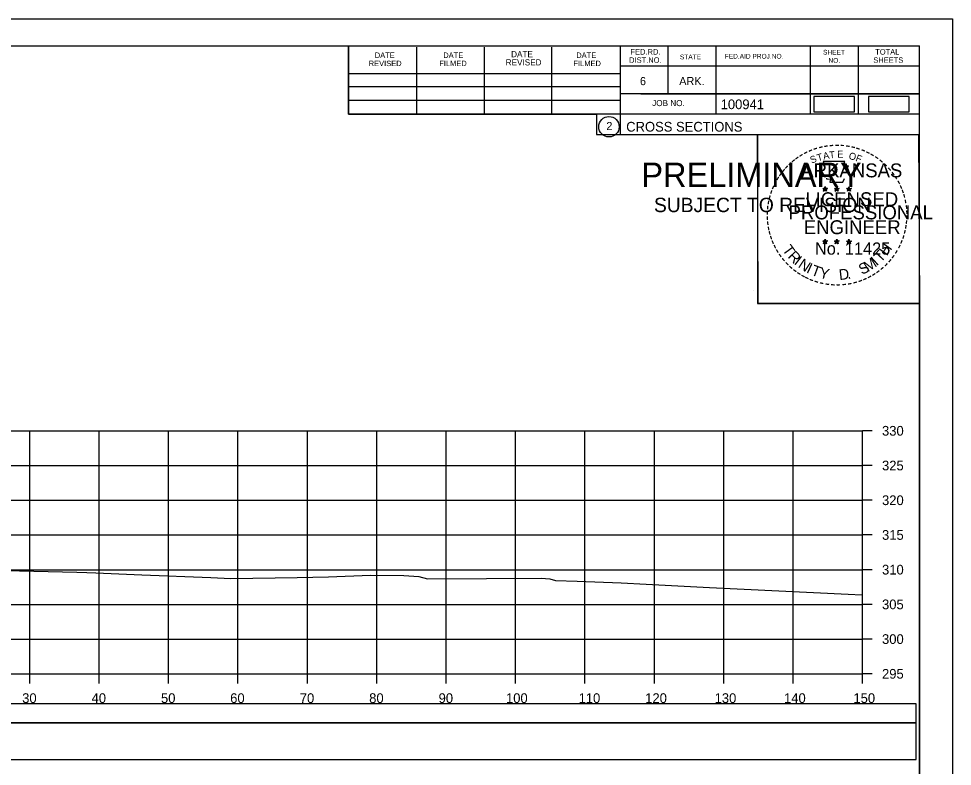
# Model space of a CAD drawing. Extents: x 1370538 to 1372872, y 376220 to 381127.
# Drawn here: x 1371737 to 1371871.6, y 379373.6 to 379481.3 of the extents above; entities that cross this region are included whole.
import ezdxf

# ---------------------------------------------------------------- set-up
doc = ezdxf.new("R2010")
doc.units = 0
for name, color, linetype in [('Default', 7, 'Continuous'), ('R_Border Notes', 7, 'Continuous'), ('R_Border PE', 7, 'Continuous'), ('R_Border Prem', 7, 'Continuous'), ('R_Dimension', 7, 'Continuous'), ('R_Grid', 7, 'Continuous'), ('R_No Plot', 7, 'Continuous'), ('R_Water', 7, 'Continuous'), ('T_Detection Zones', 7, 'Continuous'), ('T_Indications', 7, 'Continuous'), ('T_Notes', 7, 'Continuous')]:
    doc.layers.add(name, color=color, linetype=linetype)

msp = doc.modelspace()

# ---------------------------------------------------------------- linework, layer by layer
at = {"layer": 'Default'}
for points in [[(1371851.62, 379467.9), (1371857.45, 379467.9), (1371857.45, 379470.09), (1371851.62, 379470.09)], [(1371859.49, 379467.9), (1371865.32, 379467.9), (1371865.32, 379470.09), (1371859.49, 379470.09)]]:
    msp.add_lwpolyline(points, close=True, dxfattribs=at)
at = {"layer": 'R_Border Notes'}
for p, q in [((1371550.63, 379477.41), (1371866.81, 379477.41)), ((1371784.55, 379467.53), (1371784.55, 379477.41)), ((1371794.41, 379467.53), (1371794.41, 379477.21)), ((1371804.17, 379467.53), (1371804.17, 379477.21)), ((1371813.85, 379467.53), (1371813.85, 379477.21)), ((1371823.71, 379477.41), (1371823.71, 379464.61)), ((1371830.55, 379477.41), (1371830.55, 379470.47)), ((1371837.49, 379477.41), (1371837.49, 379467.53)), ((1371851.07, 379477.41), (1371851.07, 379467.53)), ((1371858.01, 379477.41), (1371858.01, 379467.53)), ((1371866.81, 379271.95), (1371866.81, 379477.41)), ((1371866.81, 379474.47), (1371823.71, 379474.47)), ((1371866.81, 379474.49), (1371866.81, 379474.49)), ((1371784.55, 379473.39), (1371823.71, 379473.39)), ((1371784.55, 379471.53), (1371823.71, 379471.53)), ((1371866.81, 379470.47), (1371823.71, 379470.47)), ((1371826.67, 379470.47), (1371866.81, 379470.47)), ((1371784.55, 379467.53), (1371784.55, 379469.59)), ((1371784.55, 379469.59), (1371823.71, 379469.59)), ((1371866.81, 379467.53), (1371784.55, 379467.53)), ((1371823.71, 379464.61), (1371866.81, 379464.61))]:
    msp.add_line(p, q, dxfattribs=at)
msp.add_circle((1371822.09, 379465.74), 1.47, dxfattribs=at)
at = {"layer": 'R_Border Prem'}
for p, q in [((1371858.63, 379386.95), (1371858.63, 379421.95)), ((1371860.03, 379421.95), (1371858.63, 379421.95)), ((1371860.03, 379416.95), (1371858.63, 379416.95)), ((1371860.03, 379411.95), (1371858.63, 379411.95)), ((1371860.03, 379406.95), (1371858.63, 379406.95)), ((1371860.03, 379401.95), (1371858.63, 379401.95)), ((1371860.03, 379396.95), (1371858.63, 379396.95)), ((1371860.03, 379391.95), (1371858.63, 379391.95)), ((1371558.63, 379386.95), (1371858.63, 379386.95)), ((1371738.63, 379385.55), (1371738.63, 379386.95)), ((1371748.63, 379385.55), (1371748.63, 379386.95)), ((1371758.63, 379385.55), (1371758.63, 379386.95)), ((1371768.63, 379385.55), (1371768.63, 379386.95)), ((1371778.63, 379385.55), (1371778.63, 379386.95)), ((1371788.63, 379385.55), (1371788.63, 379386.95)), ((1371798.63, 379385.55), (1371798.63, 379386.95)), ((1371808.63, 379385.55), (1371808.63, 379386.95)), ((1371818.63, 379385.55), (1371818.63, 379386.95)), ((1371828.63, 379385.55), (1371828.63, 379386.95)), ((1371838.63, 379385.55), (1371838.63, 379386.95)), ((1371848.63, 379385.55), (1371848.63, 379386.95)), ((1371858.63, 379385.55), (1371858.63, 379386.95)), ((1371860.03, 379386.95), (1371858.63, 379386.95))]:
    msp.add_line(p, q, dxfattribs=at)
at = {"layer": 'R_Dimension'}
msp.add_lwpolyline([(1371732.99, 379401.89), (1371745.42, 379401.61), (1371746.84, 379401.55), (1371748.17, 379401.5), (1371754.78, 379401.22), (1371764.73, 379400.83), (1371767.58, 379400.69), (1371777.17, 379400.83), (1371781.7, 379400.9), (1371787.73, 379401.16), (1371792.52, 379401.09), (1371794.7, 379400.96), (1371795.96, 379400.64), (1371804.43, 379400.7), (1371812.31, 379400.71), (1371813.56, 379400.61), (1371814.38, 379400.4), (1371817.5, 379400.31), (1371823.84, 379400.07), (1371827.46, 379399.84), (1371836.55, 379399.39), (1371856.57, 379398.41), (1371858.52, 379398.31), (1371858.63, 379398.3)], dxfattribs=at)
at = {"layer": 'R_Grid'}
for p, q in [((1371558.63, 379421.95), (1371858.63, 379421.95)), ((1371558.63, 379421.95), (1371858.63, 379421.95)), ((1371738.63, 379386.95), (1371738.63, 379421.95)), ((1371738.63, 379386.95), (1371738.63, 379421.95)), ((1371748.63, 379386.95), (1371748.63, 379421.95)), ((1371748.63, 379386.95), (1371748.63, 379421.95)), ((1371758.63, 379386.95), (1371758.63, 379421.95)), ((1371758.63, 379386.95), (1371758.63, 379421.95)), ((1371768.63, 379386.95), (1371768.63, 379421.95)), ((1371768.63, 379386.95), (1371768.63, 379421.95)), ((1371778.63, 379386.95), (1371778.63, 379421.95)), ((1371778.63, 379386.95), (1371778.63, 379421.95)), ((1371788.63, 379386.95), (1371788.63, 379421.95)), ((1371788.63, 379386.95), (1371788.63, 379421.95)), ((1371798.63, 379386.95), (1371798.63, 379421.95)), ((1371798.63, 379386.95), (1371798.63, 379421.95)), ((1371808.63, 379386.95), (1371808.63, 379421.95)), ((1371808.63, 379386.95), (1371808.63, 379421.95)), ((1371818.63, 379386.95), (1371818.63, 379421.95)), ((1371818.63, 379386.95), (1371818.63, 379421.95)), ((1371828.63, 379386.95), (1371828.63, 379421.95)), ((1371828.63, 379386.95), (1371828.63, 379421.95)), ((1371838.63, 379386.95), (1371838.63, 379421.95)), ((1371838.63, 379386.95), (1371838.63, 379421.95)), ((1371848.63, 379386.95), (1371848.63, 379421.95)), ((1371848.63, 379386.95), (1371848.63, 379421.95)), ((1371858.63, 379386.95), (1371858.63, 379421.95)), ((1371858.63, 379386.95), (1371858.63, 379421.95)), ((1371558.63, 379416.95), (1371858.63, 379416.95)), ((1371558.63, 379416.95), (1371858.63, 379416.95)), ((1371558.63, 379411.95), (1371858.63, 379411.95)), ((1371558.63, 379411.95), (1371858.63, 379411.95)), ((1371558.63, 379406.95), (1371858.63, 379406.95)), ((1371558.63, 379406.95), (1371858.63, 379406.95)), ((1371558.63, 379401.95), (1371858.63, 379401.95)), ((1371558.63, 379401.95), (1371858.63, 379401.95)), ((1371558.63, 379396.95), (1371858.63, 379396.95)), ((1371558.63, 379396.95), (1371858.63, 379396.95)), ((1371558.63, 379391.95), (1371858.63, 379391.95)), ((1371558.63, 379391.95), (1371858.63, 379391.95)), ((1371558.63, 379386.95), (1371858.63, 379386.95)), ((1371558.63, 379386.95), (1371858.63, 379386.95))]:
    msp.add_line(p, q, dxfattribs=at)
at = {"layer": 'R_No Plot'}
for p, q in [((1371538.23, 379481.3), (1371871.56, 379481.3)), ((1371842.84, 379442.15), (1371842.84, 379442.15))]:
    msp.add_line(p, q, dxfattribs=at)
for points in [[(1371538.22, 379481.3), (1371871.56, 379481.3), (1371871.56, 379267.96), (1371538.22, 379267.96)], [(1371784.55, 379477.41), (1371784.55, 379467.53), (1371820.28, 379467.53), (1371820.28, 379464.61), (1371843.48, 379464.61), (1371843.48, 379440.27), (1371866.81, 379440.27), (1371866.81, 379271.95), (1371550.63, 379271.95), (1371550.63, 379477.41)], [(1371843.48, 379464.61), (1371866.69, 379464.61), (1371866.81, 379440.27), (1371843.6, 379440.27)]]:
    msp.add_lwpolyline(points, close=True, dxfattribs=at)
at = {"layer": 'R_Water'}
msp.add_lwpolyline([(1371551.2, 379374.59), (1371866.33, 379374.59), (1371866.33, 379379.91), (1371551.2, 379379.91)], close=True, dxfattribs=at)
at = {"layer": 'T_Detection Zones'}
msp.add_lwpolyline([(1371551.2, 379379.91), (1371866.33, 379379.91), (1371866.33, 379382.62), (1371551.2, 379382.62)], close=True, dxfattribs=at)
at = {"layer": 'T_Indications'}
for p, q in [((1371852.89, 379456.86), (1371853.24, 379456.75)), ((1371852.89, 379456.86), (1371853.14, 379456.82)), ((1371852.89, 379456.86), (1371853.13, 379456.74)), ((1371853.02, 379456.45), (1371853.24, 379456.75)), ((1371853.02, 379456.45), (1371853.15, 379456.7)), ((1371853.02, 379456.45), (1371853.24, 379456.67)), ((1371853.24, 379457.12), (1371853.2, 379456.86)), ((1371853.24, 379456.75), (1371853.24, 379457.12)), ((1371853.24, 379457.12), (1371853.29, 379456.87)), ((1371853.59, 379456.86), (1371853.24, 379456.75)), ((1371853.45, 379456.45), (1371853.24, 379456.75)), ((1371853.45, 379456.45), (1371853.24, 379456.67)), ((1371853.59, 379456.86), (1371853.3, 379456.81)), ((1371853.45, 379456.45), (1371853.32, 379456.75)), ((1371853.59, 379456.86), (1371853.38, 379456.76)), ((1371854.56, 379456.86), (1371854.91, 379456.75)), ((1371854.56, 379456.86), (1371854.81, 379456.82)), ((1371854.56, 379456.86), (1371854.8, 379456.74)), ((1371854.69, 379456.45), (1371854.91, 379456.75)), ((1371854.69, 379456.45), (1371854.82, 379456.7)), ((1371854.69, 379456.45), (1371854.91, 379456.67)), ((1371854.91, 379457.12), (1371854.87, 379456.86)), ((1371854.91, 379456.75), (1371854.91, 379457.12)), ((1371854.91, 379457.12), (1371854.96, 379456.87)), ((1371855.26, 379456.86), (1371854.91, 379456.75)), ((1371855.12, 379456.45), (1371854.91, 379456.75)), ((1371855.12, 379456.45), (1371854.91, 379456.67)), ((1371855.26, 379456.86), (1371854.97, 379456.81)), ((1371855.12, 379456.45), (1371854.99, 379456.75)), ((1371855.26, 379456.86), (1371855.05, 379456.76)), ((1371856.33, 379456.85), (1371856.67, 379456.74)), ((1371856.33, 379456.85), (1371856.58, 379456.81)), ((1371856.33, 379456.85), (1371856.56, 379456.73)), ((1371856.46, 379456.44), (1371856.67, 379456.74)), ((1371856.46, 379456.44), (1371856.58, 379456.69)), ((1371856.46, 379456.44), (1371856.67, 379456.66)), ((1371856.67, 379457.1), (1371856.63, 379456.85)), ((1371856.67, 379456.74), (1371856.67, 379457.1)), ((1371856.67, 379457.1), (1371856.72, 379456.85)), ((1371857.02, 379456.85), (1371856.67, 379456.74)), ((1371856.89, 379456.44), (1371856.67, 379456.74)), ((1371856.89, 379456.44), (1371856.67, 379456.66)), ((1371857.02, 379456.85), (1371856.74, 379456.8)), ((1371856.89, 379456.44), (1371856.75, 379456.73)), ((1371857.02, 379456.85), (1371856.82, 379456.75)), ((1371852.89, 379449.29), (1371853.24, 379449.18)), ((1371852.89, 379449.29), (1371853.14, 379449.24)), ((1371852.89, 379449.29), (1371853.12, 379449.17)), ((1371853.02, 379448.88), (1371853.24, 379449.18)), ((1371853.02, 379448.88), (1371853.15, 379449.13)), ((1371853.02, 379448.88), (1371853.23, 379449.1)), ((1371853.24, 379449.54), (1371853.2, 379449.29)), ((1371853.45, 379448.88), (1371853.23, 379449.1)), ((1371853.24, 379449.18), (1371853.24, 379449.54)), ((1371853.24, 379449.54), (1371853.29, 379449.29)), ((1371853.58, 379449.29), (1371853.24, 379449.18)), ((1371853.45, 379448.88), (1371853.24, 379449.18)), ((1371853.58, 379449.29), (1371853.3, 379449.24)), ((1371853.45, 379448.88), (1371853.31, 379449.17)), ((1371853.58, 379449.29), (1371853.38, 379449.19)), ((1371854.56, 379449.29), (1371854.91, 379449.18)), ((1371854.56, 379449.29), (1371854.81, 379449.24)), ((1371854.56, 379449.29), (1371854.79, 379449.17)), ((1371854.69, 379448.88), (1371854.91, 379449.18)), ((1371854.69, 379448.88), (1371854.82, 379449.13)), ((1371854.69, 379448.88), (1371854.9, 379449.1)), ((1371854.91, 379449.54), (1371854.86, 379449.29)), ((1371855.12, 379448.88), (1371854.9, 379449.1)), ((1371854.91, 379449.18), (1371854.91, 379449.54)), ((1371854.91, 379449.54), (1371854.95, 379449.29)), ((1371855.25, 379449.29), (1371854.91, 379449.18)), ((1371855.12, 379448.88), (1371854.91, 379449.18)), ((1371855.25, 379449.29), (1371854.97, 379449.24)), ((1371855.12, 379448.88), (1371854.98, 379449.17)), ((1371855.25, 379449.29), (1371855.05, 379449.19)), ((1371856.32, 379449.28), (1371856.67, 379449.17)), ((1371856.32, 379449.28), (1371856.58, 379449.23)), ((1371856.32, 379449.28), (1371856.56, 379449.16)), ((1371856.46, 379448.87), (1371856.67, 379449.17)), ((1371856.46, 379448.87), (1371856.58, 379449.12)), ((1371856.46, 379448.87), (1371856.67, 379449.09)), ((1371856.67, 379449.53), (1371856.63, 379449.28)), ((1371856.67, 379449.17), (1371856.67, 379449.53)), ((1371856.67, 379449.53), (1371856.72, 379449.28)), ((1371857.02, 379449.28), (1371856.67, 379449.17)), ((1371856.89, 379448.87), (1371856.67, 379449.17)), ((1371856.89, 379448.87), (1371856.67, 379449.09)), ((1371857.02, 379449.28), (1371856.73, 379449.23)), ((1371856.89, 379448.87), (1371856.75, 379449.16)), ((1371857.02, 379449.28), (1371856.82, 379449.18))]:
    msp.add_line(p, q, dxfattribs=at)
for points in [[(1371852.93, 379460.74), (1371853.2, 379459.91)], [(1371856.44, 379459.82), (1371856.59, 379460.1), (1371855.9, 379460.08), (1371856.05, 379460.74), (1371852.93, 379460.74)], [(1371853.42, 379458.32), (1371853.42, 379458.23), (1371853.99, 379458.21), (1371853.93, 379457.74), (1371855.8, 379457.74), (1371856, 379458.27)], [(1371853.24, 379457.12), (1371853.45, 379456.45), (1371852.89, 379456.86), (1371853.59, 379456.86), (1371853.02, 379456.45), (1371853.24, 379457.12)], [(1371854.91, 379457.12), (1371855.12, 379456.45), (1371854.56, 379456.86), (1371855.26, 379456.86), (1371854.69, 379456.45), (1371854.91, 379457.12)], [(1371856.67, 379457.1), (1371856.89, 379456.44), (1371856.33, 379456.85), (1371857.02, 379456.85), (1371856.46, 379456.44), (1371856.67, 379457.1)], [(1371853.24, 379449.54), (1371853.45, 379448.88), (1371852.89, 379449.29), (1371853.58, 379449.29), (1371853.02, 379448.88), (1371853.24, 379449.54)], [(1371854.91, 379449.54), (1371855.12, 379448.88), (1371854.56, 379449.29), (1371855.25, 379449.29), (1371854.69, 379448.88), (1371854.91, 379449.54)], [(1371856.67, 379449.53), (1371856.89, 379448.87), (1371856.32, 379449.28), (1371857.02, 379449.28), (1371856.46, 379448.87), (1371856.67, 379449.53)]]:
    msp.add_lwpolyline(points, dxfattribs=at)
for centre, radius in [((1371853.24, 379456.75), 0.172), ((1371853.24, 379456.75), 0.145), ((1371853.24, 379456.75), 0.116), ((1371853.24, 379456.75), 0.0991), ((1371853.24, 379456.75), 0.0747), ((1371853.24, 379456.75), 0.0495), ((1371853.24, 379456.75), 0.0296), ((1371854.91, 379456.75), 0.172), ((1371854.91, 379456.75), 0.145), ((1371854.91, 379456.75), 0.116), ((1371854.91, 379456.75), 0.0991), ((1371854.91, 379456.75), 0.0747), ((1371854.91, 379456.75), 0.0495), ((1371854.91, 379456.75), 0.0296), ((1371856.67, 379456.74), 0.172), ((1371856.67, 379456.74), 0.145), ((1371856.67, 379456.74), 0.116), ((1371856.67, 379456.74), 0.0991), ((1371856.67, 379456.74), 0.0747), ((1371856.67, 379456.74), 0.0495), ((1371856.67, 379456.74), 0.0296), ((1371853.24, 379449.18), 0.172), ((1371853.24, 379449.18), 0.145), ((1371853.24, 379449.18), 0.116), ((1371853.24, 379449.18), 0.0991), ((1371853.24, 379449.18), 0.0747), ((1371853.24, 379449.18), 0.0495), ((1371853.24, 379449.18), 0.0296), ((1371854.9, 379449.18), 0.172), ((1371854.9, 379449.18), 0.145), ((1371854.9, 379449.18), 0.116), ((1371854.9, 379449.18), 0.0991), ((1371854.9, 379449.18), 0.0747), ((1371854.9, 379449.18), 0.0495), ((1371854.9, 379449.18), 0.0296), ((1371856.67, 379449.17), 0.172), ((1371856.67, 379449.17), 0.145), ((1371856.67, 379449.17), 0.116), ((1371856.67, 379449.17), 0.0991), ((1371856.67, 379449.17), 0.0747), ((1371856.67, 379449.17), 0.0495), ((1371856.67, 379449.17), 0.0296)]:
    msp.add_circle(centre, radius, dxfattribs=at)

# ---------------------------------------------------------------- texts
at = {"layer": 'R_Border Notes'}
for s, height, p in [('FED.RD.', 0.782, (1371825.19, 379476.13)), ('SHEET', 0.684, (1371852.93, 379476.13)), ('TOTAL', 0.782, (1371860.45, 379476.13)), ('DATE', 0.782, (1371788.35, 379475.65)), ('DATE', 0.782, (1371798.21, 379475.65)), ('REVISED', 0.879, (1371807.21, 379474.57)), ('DATE', 0.879, (1371807.99, 379475.75)), ('DATE', 0.782, (1371817.37, 379475.65)), ('DIST.NO.', 0.782, (1371824.99, 379474.95)), ('STATE', 0.684, (1371832.31, 379475.45)), ('FED.AID PROJ.NO.', 0.684, (1371838.77, 379475.55)), ('NO.', 0.684, (1371853.71, 379474.95)), ('SHEETS', 0.782, (1371860.17, 379474.95)), ('REVISED', 0.782, (1371787.47, 379474.47)), ('FILMED', 0.782, (1371797.63, 379474.47)), ('FILMED', 0.782, (1371816.97, 379474.47)), ('6', 1.17, (1371826.55, 379471.73)), ('ARK.', 1.172, (1371832.21, 379471.73)), ('JOB NO.', 0.879, (1371828.31, 379468.71)), ('100941', 1.4, (1371838.18, 379468.27)), ('2', 1.17, (1371821.71, 379465.26)), ('CROSS SECTIONS', 1.4, (1371824.57, 379465.04))]:
    msp.add_text(s, height=height, rotation=360, dxfattribs=at).set_placement(p)
at = {"layer": 'R_Border PE'}
for s, p in [('330', (1371861.43, 379421.25)), ('325', (1371861.43, 379416.25)), ('320', (1371861.43, 379411.25)), ('315', (1371861.43, 379406.25)), ('310', (1371861.43, 379401.25)), ('305', (1371861.43, 379396.25)), ('300', (1371861.43, 379391.25)), ('295', (1371861.43, 379386.25)), ('30', (1371737.54, 379382.75)), ('40', (1371747.54, 379382.75)), ('50', (1371757.54, 379382.75)), ('60', (1371767.51, 379382.75)), ('70', (1371777.54, 379382.75)), ('80', (1371787.54, 379382.75)), ('90', (1371797.54, 379382.75)), ('100', (1371807.25, 379382.75)), ('110', (1371817.71, 379382.75)), ('120', (1371827.31, 379382.75)), ('130', (1371837.31, 379382.75)), ('140', (1371847.31, 379382.75)), ('150', (1371857.31, 379382.75))]:
    msp.add_text(s, height=1.4, dxfattribs=at).set_placement(p)
at = {"layer": 'T_Indications'}
for s, height, rotation, p in [('-', 1.6, 28.7918, (1371850.41, 379461.28)), ('-', 1.6, 24.3072, (1371851.05, 379461.6)), ('-', 1.6, 19.1761, (1371851.68, 379461.87)), ('-', 1.6, 13.6301, (1371852.43, 379462.11)), ('A', 1, 11.2132, (1371853.03, 379461)), ('-', 1.6, 10.2193, (1371853.11, 379462.27)), ('T', 1, 6.0228, (1371853.88, 379461.17)), ('-', 1.6, 5.8968, (1371853.84, 379462.38)), ('-', 1.6, 0.1862, (1371854.61, 379462.45)), ('E', 1, 0.8323, (1371854.98, 379461.28)), ('-', 1.6, 357.743, (1371855.33, 379462.44)), ('-', 1.6, 352.1617, (1371856.08, 379462.38)), ('O', 1, 350.4515, (1371856.59, 379461.07)), ('-', 1.6, 347.2049, (1371856.8, 379462.27)), ('-', 1.6, 342.3362, (1371857.43, 379462.11)), ('-', 1.6, 337.8551, (1371858.17, 379461.89)), ('-', 1.6, 334.1211, (1371858.8, 379461.62)), ('-', 1.6, 42.9622, (1371848.33, 379459.72)), ('-', 1.6, 38.9507, (1371848.76, 379460.14)), ('-', 1.6, 36.2317, (1371849.24, 379460.52)), ('-', 1.6, 34.0636, (1371849.82, 379460.91)), ('S', 1, 21.594, (1371851.29, 379460.42)), ('T', 1, 16.4036, (1371852.2, 379460.75)), ('F', 1, 340.0707, (1371857.54, 379460.84)), ('-', 1.6, 329.6409, (1371859.38, 379461.34)), ('-', 1.6, 325.8627, (1371860.02, 379460.98)), ('-', 1.6, 320.5297, (1371860.63, 379460.55)), ('-', 1.6, 50.6142, (1371847.48, 379458.76)), ('-', 1.6, 48.423, (1371847.88, 379459.24)), ('ARKANSAS', 2, 360, (1371849.79, 379458.45)), ('-', 1.6, 315.5786, (1371861.23, 379460.06)), ('-', 1.6, 309.8797, (1371861.8, 379459.51)), ('-', 1.6, 58.0706, (1371846.74, 379457.66)), ('-', 1.6, 54.2325, (1371847.07, 379458.19)), ('-', 1.6, 306.6522, (1371862.32, 379458.91)), ('-', 1.4, 303.6753, (1371862.81, 379458.34)), ('-', 1.6, 299.6684, (1371863.13, 379457.74)), ('-', 1.6, 72.3945, (1371845.95, 379455.81)), ('-', 1.6, 67.7743, (1371846.17, 379456.44)), ('-', 1.6, 62.8713, (1371846.43, 379457.05)), ('DWB', 0.01, 360, (1371853.23, 379456.75)), ('DWB', 0.01, 360, (1371854.9, 379456.75)), ('DWB', 0.01, 360, (1371856.66, 379456.74)), ('-', 1.6, 294.6628, (1371863.45, 379457.12)), ('-', 1.6, 290.5728, (1371863.71, 379456.55)), ('-', 1.6, 75.461, (1371845.75, 379455.09)), ('LICENSED', 2, 360, (1371850.38, 379454.3)), ('-', 1.6, 285.1233, (1371863.94, 379455.97)), ('-', 1.6, 280.5493, (1371864.14, 379455.22)), ('-', 1.6, 85.1863, (1371845.54, 379453.69)), ('-', 1.6, 81.2013, (1371845.62, 379454.38)), ('PROFESSIONAL', 2, 360, (1371847.96, 379452.4)), ('-', 1.6, 276.5962, (1371864.3, 379454.46)), ('-', 1.6, 94.1959, (1371845.55, 379452.26)), ('-', 1.6, 89.0622, (1371845.52, 379452.99)), ('-', 1.6, 274.3301, (1371864.36, 379453.73)), ('-', 1.6, 269.9407, (1371864.4, 379453.1)), ('-', 1.6, 98.9479, (1371845.63, 379451.6)), ('-', 1.6, 101.7149, (1371845.76, 379450.86)), ('ENGINEER', 2, 360, (1371850.15, 379450.27)), ('-', 1.6, 260.9953, (1371864.31, 379451.78)), ('-', 1.6, 263.5172, (1371864.38, 379452.44)), ('-', 1.6, 105.4578, (1371845.92, 379450.27)), ('-', 1.6, 109.0874, (1371846.14, 379449.64)), ('-', 1.6, 252.8681, (1371864.02, 379450.38)), ('-', 1.6, 255.7626, (1371864.2, 379451.1)), ('-', 1.6, 114.0643, (1371846.39, 379449.04)), ('-', 1.6, 115.7289, (1371846.7, 379448.42)), ('T', 1.54, 306.0406, (1371847, 379448.02)), ('No. 11425', 1.757, 360, (1371851.77, 379447.32)), ('DWB', 0.01, 360, (1371853.22, 379449.17)), ('DWB', 0.01, 360, (1371854.89, 379449.17)), ('DWB', 0.01, 360, (1371856.66, 379449.16)), ('H', 1.54, 54.6088, (1371862.12, 379447.05)), ('-', 1.6, 244.6197, (1371863.53, 379449.08)), ('-', 1.6, 247.8887, (1371863.79, 379449.71)), ('-', 1.6, 120.4471, (1371847.05, 379447.84)), ('-', 1.6, 125.8934, (1371847.46, 379447.28)), ('R', 1.54, 314.005, (1371847.76, 379446.97)), ('T', 1.54, 46.6444, (1371861.23, 379446.11)), ('-', 1.6, 233.8452, (1371862.74, 379447.68)), ('-', 1.6, 239.0712, (1371863.14, 379448.33)), ('-', 1.6, 130.7181, (1371847.92, 379446.73)), ('-', 1.6, 134.2238, (1371848.44, 379446.18)), ('I', 1.54, 321.9694, (1371848.66, 379446.04)), ('N', 1.54, 326.5002, (1371849.23, 379445.57)), ('I', 1.54, 335.3603, (1371850.43, 379444.78)), ('T', 1.54, 339.8912, (1371851.1, 379444.45)), ('S', 1.54, 26.9312, (1371858.54, 379444.38)), ('M', 1.54, 32.6563, (1371859.38, 379444.78)), ('I', 1.54, 42.1136, (1371860.66, 379445.63)), ('-', 1.6, 225.7653, (1371861.83, 379446.55)), ('-', 1.6, 231.2538, (1371862.31, 379447.11)), ('-', 1.6, 138.9338, (1371848.96, 379445.72)), ('-', 1.6, 144.6463, (1371849.52, 379445.31)), ('-', 1.6, 148.0898, (1371850.08, 379444.94)), ('Y', 1.54, 347.8556, (1371852.31, 379444.01)), ('D', 1.54, 6.3969, (1371855.3, 379443.65)), ('-', 1.6, 212.2491, (1371860.22, 379445.18)), ('-', 1.6, 215.7363, (1371860.76, 379445.57)), ('-', 1.6, 221.0851, (1371861.3, 379446.04)), ('-', 1.6, 151.5704, (1371850.66, 379444.61)), ('-', 1.6, 154.6002, (1371851.18, 379444.37)), ('-', 1.6, 158.5612, (1371851.8, 379444.11)), ('-', 1.6, 162.7983, (1371852.49, 379443.9)), ('-', 1.6, 167.5555, (1371853.21, 379443.74)), ('-', 1.6, 173.1155, (1371853.98, 379443.63)), ('-', 1.6, 191.2858, (1371857.01, 379443.8)), ('.', 1.54, 13.7642, (1371856.49, 379443.78)), ('-', 1.6, 195.4743, (1371857.74, 379444)), ('-', 1.6, 200.7184, (1371858.42, 379444.24)), ('-', 1.6, 204.2516, (1371859.04, 379444.51)), ('-', 1.6, 207.3568, (1371859.66, 379444.83)), ('-', 1.6, 176.5183, (1371854.73, 379443.57)), ('-', 1.6, 181.5918, (1371855.47, 379443.59)), ('-', 1.6, 185.8167, (1371856.28, 379443.67))]:
    msp.add_text(s, height=height, rotation=rotation, dxfattribs=at).set_placement(p)
at = {"layer": 'T_Notes'}
for s, height, p in [('PRELIMINARY', 3.5, (1371826.76, 379457.07)), ('DWB', 0.01, (1371827.5, 379458.92)), ('SUBJECT TO REVISION', 2.0751, (1371828.57, 379453.44))]:
    msp.add_text(s, height=height, rotation=360, dxfattribs=at).set_placement(p)

doc.saveas('drawing.dxf')
